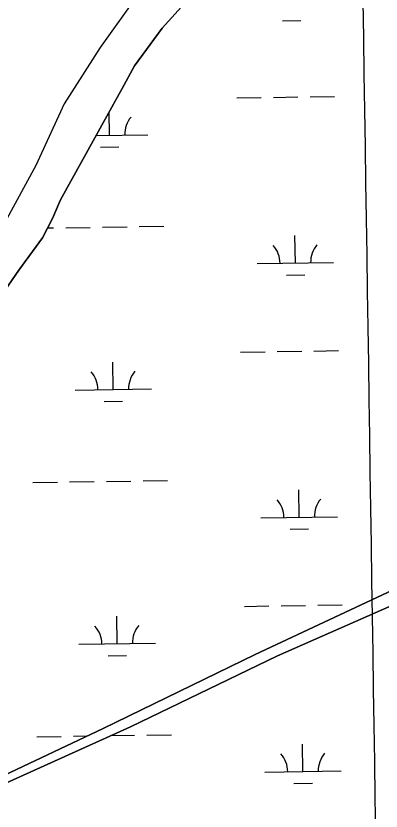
# Model space of a CAD drawing. Extents: x 3807117 to 3845308, y 337856 to 363736.
# Drawn here: x 3831918 to 3832395, y 356598 to 357639 of the extents above; entities that cross this region are included whole.
import ezdxf

# ---------------------------------------------------------------- set-up
doc = ezdxf.new("R2010")
doc.units = 0
for name, color, linetype in [('V-GRID-MAJR', 7, 'Continuous'), ('V-TOPO-SHOR', 7, 'Continuous'), ('V-WETL-SWMP', 7, 'Continuous')]:
    doc.layers.add(name, color=color, linetype=linetype)

msp = doc.modelspace()

# ---------------------------------------------------------------- linework, layer by layer
at = {"layer": 'V-GRID-MAJR'}
msp.add_spline([(3832584.656, 343599.314), (3832493.028, 349656.333), (3832401.352, 355716.436), (3832309.677, 361776.538), (3832309.63, 361779.62200000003)], degree=3, dxfattribs=at)
at = {"layer": 'V-TOPO-SHOR'}
for points in [[(3832563.941, 358162.38), (3832528.109, 358137.128), (3832501.612, 358113.125), (3832427.644, 358026.68700000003), (3832302.026, 357878.756), (3832211.539, 357740.981), (3832184.758, 357706.57300000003), (3832109.17, 357622.699), (3832072.843, 357573.512), (3832056.8680000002, 357544.029), (3832034.893, 357504.011), (3831976.4450000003, 357398.162), (3831966.072, 357374.006), (3831952.603, 357348.74), (3831921.84, 357306.443), (3831856.883, 357212.407)], [(3832075.1550000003, 357663.95), (3832028.129, 357597.66000000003), (3831981.2660000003, 357524.069), (3831943.958, 357443.39), (3831903.3910000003, 357368.378)], [(3831894.4560000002, 356641.621), (3832032.122, 356706.518), (3832230.848, 356803.427), (3832403.968, 356884.702), (3832552.3680000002, 356957.11100000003), (3832740.325, 357048.067), (3832968.994, 357152.402), (3833183.676, 357255.384), (3833381.49, 357346.563), (3833573.046, 357439.157), (3833794.9220000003, 357545.418), (3833916.194, 357600.599), (3833934.559, 357615.031), (3833943.605, 357628.21400000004), (3833947.119, 357633.48600000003), (3833951.696, 357637.743)], [(3833989.8570000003, 357603.302), (3833978.464, 357602.00800000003), (3833959.0160000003, 357589.626), (3833925.273, 357566.539), (3833913.432, 357562.117), (3833899.4930000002, 357558.68700000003), (3833862.367, 357547.463), (3833774.61, 357502.385), (3833697.503, 357468.452), (3833566.992, 357408.39), (3833392.3510000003, 357325.52400000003), (3833256.64, 357265.86100000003), (3833087.694, 357183.64400000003), (3832930.932, 357113.642), (3832742.375, 357026.30700000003), (3832563.605, 356942.308), (3832409.544, 356867.695), (3832259.964, 356801.492), (3832067.893, 356708.885), (3831895.728, 356631.266)]]:
    msp.add_lwpolyline(points, dxfattribs=at)
at = {"layer": 'V-WETL-SWMP'}
for p, q in [((3832266.600173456, 357632.5421394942), (3832290.5974803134, 357632.90167193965)), ((3832206.6971311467, 357531.63243734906), (3832238.69354029, 357532.1118139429)), ((3832254.6917448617, 357532.35150223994), (3832286.688154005, 357532.83087883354)), ((3832302.6863585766, 357533.0705671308), (3832334.6827677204, 357533.5499437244)), ((3832040.347423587, 357482.70494210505), (3832039.8918286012, 357513.11402702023)), ((3832022.984724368, 357482.4448106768), (3832090.3418128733, 357483.45396803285)), ((3832028.5799345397, 357467.0959074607), (3832052.577241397, 357467.4554399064)), ((3831959.3556419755, 357361.407031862), (3831967.310547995, 357361.52621385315)), ((3831983.3087525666, 357361.7659021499), (3832015.30516171, 357362.24527874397)), ((3832031.3033662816, 357362.4849670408), (3832063.299775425, 357362.9643436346)), ((3832079.2979799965, 357363.20403193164), (3832111.2943891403, 357363.6834085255)), ((3832283.3513065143, 357315.5135050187), (3832282.812007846, 357351.5094653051)), ((3832233.3569172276, 357314.7644790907), (3832333.3456958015, 357316.2625309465)), ((3832271.583817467, 357299.90447037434), (3832295.581124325, 357300.2640028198)), ((3832211.680775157, 357198.9947682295), (3832243.6771843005, 357199.4741448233)), ((3832259.675388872, 357199.71383312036), (3832291.6717980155, 357200.19320971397)), ((3832307.6700025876, 357200.43289801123), (3832339.666411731, 357200.9122746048)), ((3832045.3310675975, 357150.06727298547), (3832044.7917689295, 357186.06323327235)), ((3831995.3366783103, 357149.3182470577), (3832095.3254568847, 357150.81629891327)), ((3832033.5635785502, 357134.4582383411), (3832057.5608854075, 357134.81777078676)), ((3831940.2977828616, 357028.4091681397), (3831972.2941920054, 357028.8885447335)), ((3831988.292396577, 357029.1282330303), (3832020.2888057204, 357029.6076096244)), ((3832036.287010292, 357029.8472979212), (3832068.283419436, 357030.32667451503)), ((3832084.281624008, 357030.56636281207), (3832116.2780331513, 357031.0457394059)), ((3832288.3349505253, 356982.87583589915), (3832287.795651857, 357018.8717961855)), ((3832238.3405612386, 356982.1268099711), (3832338.3293398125, 356983.6248618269)), ((3832276.5674614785, 356967.26680125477), (3832300.5647683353, 356967.6263337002)), ((3832216.6644191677, 356866.3570991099), (3832248.6608283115, 356866.83647570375)), ((3832264.6590328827, 356867.0761640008), (3832296.655442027, 356867.55554059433)), ((3832312.6536465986, 356867.7952288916), (3832344.650055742, 356868.2746054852)), ((3832050.314711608, 356817.4296038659), (3832049.77541294, 356853.4255641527)), ((3832000.3203223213, 356816.6805779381), (3832100.309100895, 356818.17862979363)), ((3832038.5472225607, 356801.8205692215), (3832062.5445294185, 356802.1801016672)), ((3831945.281426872, 356695.7714990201), (3831977.2778360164, 356696.25087561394)), ((3831993.276040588, 356696.49056391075), (3832011.42841412, 356696.7625263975)), ((3832042.0200180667, 356697.2208559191), (3832073.2670634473, 356697.6890053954)), ((3832089.265268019, 356697.92869369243), (3832121.2616771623, 356698.40807028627)), ((3832293.318594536, 356650.2381667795), (3832292.779295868, 356686.2341270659)), ((3832243.324205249, 356649.4891408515), (3832343.312983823, 356650.9871927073)), ((3832281.551105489, 356634.6291321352), (3832305.548412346, 356634.98866458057))]:
    msp.add_line(p, q, dxfattribs=at)
for points in [[(3831856.884, 357212.407), (3831921.839, 357306.442), (3831952.603, 357348.74), (3831966.072, 357374.006), (3831976.446, 357398.162), (3832034.893, 357504.011), (3832056.869, 357544.03), (3832072.842, 357573.51300000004), (3832109.171, 357622.69800000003), (3832184.757, 357706.57300000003)], [(3832075.1550000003, 357663.949), (3832028.128, 357597.66000000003), (3831981.267, 357524.07), (3831943.958, 357443.391), (3831903.3910000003, 357368.378)], [(3833381.491, 357346.563), (3833183.6750000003, 357255.384), (3832968.994, 357152.403), (3832740.325, 357048.066), (3832552.3680000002, 356957.11100000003), (3832403.967, 356884.702), (3832230.848, 356803.428), (3832032.123, 356706.518), (3831894.455, 356641.621)], [(3831895.727, 356631.266), (3832067.892, 356708.885), (3832259.965, 356801.491), (3832409.544, 356867.696), (3832563.606, 356942.309), (3832742.375, 357026.30700000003), (3832930.933, 357113.642), (3833087.6950000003, 357183.64400000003), (3833256.6410000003, 357265.862)]]:
    msp.add_lwpolyline(points, dxfattribs=at)
for centre, radius, start, end in [((3832095.5770478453, 357484.0072598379), 35.24628790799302, 140.0865295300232, 181.63018786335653), ((3832228.1074566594, 357315.1606870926), 35.24628790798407, 0.08653253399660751, 41.630190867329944), ((3832338.580930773, 357316.81582275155), 35.24628790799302, 140.0865295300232, 181.63018786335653), ((3832100.5606918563, 357151.3695907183), 35.24628790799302, 140.0865295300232, 181.63018786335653), ((3831990.087217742, 357149.71445505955), 35.24628790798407, 0.08653253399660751, 41.630190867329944), ((3832233.09110067, 356982.52301797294), 35.24628790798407, 0.08653253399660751, 41.630190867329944), ((3832343.564574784, 356984.1781536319), 35.24628790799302, 140.0865295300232, 181.63018786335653), ((3832105.544335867, 356818.73192159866), 35.24628790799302, 140.0865295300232, 181.63018786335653), ((3831995.0708617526, 356817.0767859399), 35.24628790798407, 0.08653253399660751, 41.630190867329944), ((3832238.074744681, 356649.88534885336), 35.24628790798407, 0.08653253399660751, 41.630190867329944), ((3832348.548218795, 356651.54048451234), 35.24628790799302, 140.0865295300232, 181.63018786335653)]:
    msp.add_arc(centre, radius, start, end, dxfattribs=at)

doc.saveas('drawing.dxf')
